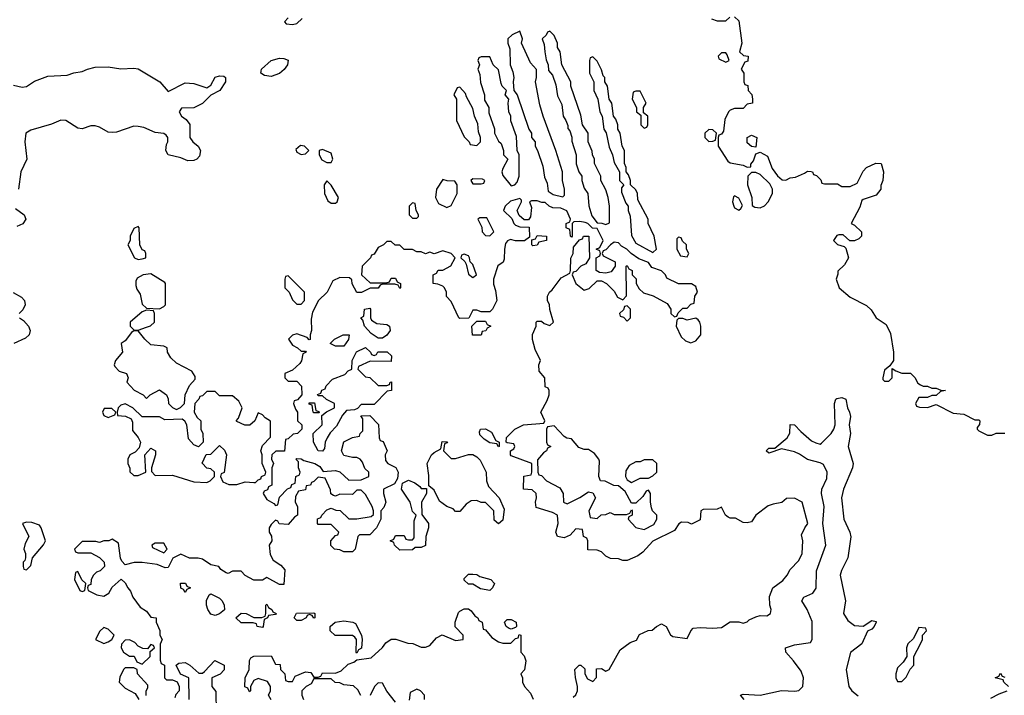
# Model space of a CAD drawing. Header units: inches. Extents: x 2601682 to 2755810, y 449311 to 584050.
# Tile 347 of 505: x 2685178 to 2689768, y 520649 to 523800. Entities that reach past the tile are written whole.
import ezdxf

# ---------------------------------------------------------------- set-up
doc = ezdxf.new("R2010")
doc.units = ezdxf.units.IN
doc.header["$MEASUREMENT"] = 0
doc.layers.add('C6582', color=7, linetype='Continuous')

msp = doc.modelspace()

# ---------------------------------------------------------------- linework, layer by layer
at = {"layer": 'C6582', "color": 2}
for points, elevation in [([(2686430, 523808), (2686412, 523790), (2686421, 523781), (2686450, 523778), (2686470, 523782), (2686495.1, 523804.9)], 6), ([(2688403.6, 523803.6), (2688430, 523794), (2688470, 523794), (2688488.4, 523811.6)], 6), ([(2688510, 523814), (2688530, 523794), (2688544.7, 523690), (2688534, 523650), (2688552.7, 523632.7), (2688574, 523630), (2688572.7, 523607.3), (2688558, 523602), (2688542, 523570), (2688554, 523550), (2688554, 523510), (2688558, 523498), (2688572.7, 523492.7), (2688574, 523470), (2688591.3, 523451.3), (2688594, 523430), (2688594, 523410), (2688570, 523406), (2688550, 523386), (2688510, 523386), (2688490, 523378), (2688482, 523370), (2688465.4, 523334.6), (2688459.6, 523280.4), (2688450, 523266), (2688438, 523262), (2688434, 523250), (2688434, 523210), (2688479.6, 523139.6), (2688490, 523132), (2688550, 523122), (2688570, 523112), (2688586, 523114), (2688586, 523126), (2688599, 523141), (2688610, 523174), (2688630, 523182), (2688663.6, 523163.6), (2688686.4, 523106.4), (2688710, 523072), (2688732.7, 523052.7), (2688750, 523052), (2688770, 523062), (2688794.6, 523065.4), (2688836.4, 523083.6), (2688850, 523094), (2688867.3, 523092.7), (2688874, 523090), (2688878, 523078), (2688892.7, 523072.7), (2688912.7, 523052.7), (2688918, 523038), (2688930, 523034), (2688990, 523034), (2689010, 523022), (2689050, 523022), (2689082, 523038), (2689110, 523094), (2689126, 523110), (2689168.9, 523131.1), (2689194, 523130), (2689204.7, 523090), (2689202, 523050), (2689192.7, 523027.3), (2689192, 523010), (2689170, 522982), (2689110, 522962), (2689104, 522956), (2689094.4, 522925.6), (2689054, 522850), (2689070, 522842), (2689102, 522810), (2689102, 522790), (2689090, 522778), (2689070, 522768), (2689048, 522768), (2689016.4, 522796.4), (2688996.4, 522796.4), (2688987.1, 522792.9), (2688972, 522770), (2688990, 522752), (2689022, 522742), (2689030, 522734), (2689041, 522690), (2689023.6, 522656.4), (2688992.7, 522627.3), (2688992.7, 522612.7), (2688984.7, 522590), (2688998, 522550), (2689050, 522506), (2689126.4, 522466.4), (2689146.8, 522446.8), (2689171.3, 522410), (2689218, 522378), (2689237.3, 522337.3), (2689252, 522250), (2689252, 522210), (2689234, 522186), (2689210, 522166), (2689202, 522130), (2689202, 522122), (2689210, 522114), (2689230, 522114), (2689246, 522130), (2689246, 522174), (2689262, 522162), (2689290, 522151.3), (2689330.8, 522150.8), (2689351, 522131), (2689364.7, 522104.7), (2689376.9, 522096.9), (2689390, 522091.3), (2689410, 522091), (2689430, 522081), (2689450, 522082), (2689472.7, 522072.7), (2689494, 522070), (2689470, 522066), (2689450, 522048), (2689430, 522048), (2689410, 522038), (2689370, 522038), (2689354, 522010), (2689358, 521998), (2689372.7, 521992.7), (2689410, 521992), (2689450, 522004.7), (2689530, 521964.7), (2689579.6, 521959.6), (2689630, 521934), (2689650, 521934), (2689654, 521930), (2689652.7, 521912.7), (2689642, 521898), (2689642, 521890), (2689650, 521882), (2689690, 521862), (2689710, 521862), (2689730, 521871.3), (2689770, 521871.3)], 6), ([(2685150, 523494), (2685190, 523485.5), (2685210, 523488), (2685247.5, 523512.5), (2685310, 523537), (2685399.5, 523540.5), (2685430, 523552.7), (2685470, 523558), (2685494, 523570), (2685530, 523578.7), (2685590, 523580.5), (2685650, 523570.5), (2685710, 523574), (2685730, 523570.8), (2685831.3, 523510), (2685870, 523464.7), (2685950, 523504.9), (2685990, 523502.8), (2686050, 523482), (2686070, 523494), (2686090, 523531.3), (2686110, 523538), (2686130, 523536), (2686138, 523530), (2686138, 523510), (2686111.3, 523470), (2686070, 523448.7), (2686030.6, 523409.4), (2685990, 523388.7), (2685932.7, 523387.3), (2685922, 523370), (2685932, 523350), (2685954.8, 523334.8), (2685970.7, 523310.7), (2685971.3, 523250), (2685986, 523230), (2686010.6, 523210.6), (2686021, 523190), (2686015.9, 523164.1), (2686004.7, 523150), (2685990, 523142.7), (2685962.5, 523142.5), (2685930, 523155.1), (2685869.7, 523169.7), (2685859.3, 523190), (2685862.5, 523217.5), (2685869, 523230), (2685869, 523250), (2685861.2, 523261.2), (2685850, 523269), (2685810, 523274), (2685756.9, 523296.9), (2685730, 523302.4), (2685710, 523303.6), (2685630, 523275.1), (2685610, 523274), (2685590, 523276.2), (2685550, 523299.5), (2685530, 523305.1), (2685510, 523305.1), (2685470, 523291.6), (2685450, 523294), (2685394, 523330), (2685370, 523331.8), (2685327.3, 523312.7), (2685230, 523285.1), (2685207.3, 523270), (2685202, 523230), (2685211, 523149), (2685184, 523090), (2685172.4, 523010)], 2), ([(2687759, 520641), (2687770, 520652), (2687779, 520670), (2687779, 520690), (2687768.4, 520731.6), (2687766, 520770), (2687786, 520790), (2687794, 520790), (2687812, 520772), (2687812, 520750), (2687825.4, 520725.4), (2687850, 520714), (2687867.3, 520732.7), (2687867.3, 520772.7), (2687890, 520774), (2687910, 520762), (2687926, 520770), (2687978, 520862), (2688024.7, 520895.3), (2688054, 520906), (2688067.3, 520932.7), (2688108.4, 520951.6), (2688127.3, 520952.7), (2688146, 520970), (2688170, 520982), (2688192, 520970), (2688211.6, 520931.6), (2688223.6, 520923.6), (2688290, 520914), (2688306, 520950), (2688318, 520962), (2688350, 520966), (2688410, 520962), (2688450, 520966), (2688490, 520991.3), (2688530, 520991.3), (2688550, 520986), (2688570, 520991.3), (2688579.3, 521000.7), (2688610, 521014.8), (2688630, 521021), (2688660.4, 521019.6), (2688678, 521030), (2688682, 521050), (2688675.3, 521070), (2688674, 521110), (2688689.4, 521150.6), (2688735.1, 521184.9), (2688756, 521210), (2688770, 521236), (2688810, 521278), (2688825.2, 521310), (2688828.9, 521368.9), (2688823.1, 521396.9), (2688838, 521430), (2688852.7, 521450), (2688826, 521550), (2688790, 521568), (2688752.7, 521567.3), (2688731.6, 521548.4), (2688690, 521541.2), (2688667.9, 521532.1), (2688610, 521488.7), (2688590, 521459), (2688570, 521454), (2688550, 521455.3), (2688515.3, 521475.3), (2688490, 521475.3), (2688480.2, 521480.2), (2688468, 521490), (2688450, 521526), (2688430, 521518), (2688363.6, 521516.4), (2688354, 521510), (2688350, 521468), (2688310, 521448), (2688294.6, 521454.6), (2688263.6, 521456.4), (2688251.6, 521448.4), (2688230, 521418), (2688130, 521368), (2688083.6, 521316.4), (2688059.6, 521300.4), (2688010, 521278), (2687990, 521278), (2687970, 521286), (2687932.7, 521287.3), (2687910, 521298), (2687890, 521318), (2687870, 521326), (2687827.3, 521327.3), (2687826, 521370), (2687822, 521382), (2687806, 521390), (2687802, 521422), (2687770, 521426), (2687743.6, 521396.4), (2687716.9, 521383.1), (2687686, 521390), (2687678, 521410), (2687688, 521450), (2687686, 521490), (2687662, 521502), (2687585.2, 521525.2), (2687582, 521550), (2687588, 521570), (2687586, 521590), (2687567.3, 521607.3), (2687526, 521610), (2687528.4, 521671.6), (2687562, 521678), (2687566, 521690), (2687566, 521730), (2687470, 521766), (2687466, 521770), (2687466, 521790), (2687482, 521798), (2687486, 521810), (2687482, 521822), (2687450, 521826), (2687446, 521830), (2687448, 521852), (2687486, 521890), (2687526, 521910), (2687622, 521918), (2687626, 521930), (2687608, 521970), (2687636.4, 522023.6), (2687646, 522050), (2687646, 522070), (2687642, 522082), (2687628.4, 522088.4), (2687626, 522130), (2687600.4, 522160.4), (2687598, 522190), (2687606, 522210), (2687581.2, 522261.2), (2687568.9, 522308.9), (2687568.7, 522331.3), (2687586, 522370), (2687586, 522390), (2687590, 522394), (2687610, 522394), (2687623.6, 522383.6), (2687650, 522374), (2687666, 522390), (2687648.9, 522448.9), (2687648, 522470), (2687638, 522490), (2687638, 522510), (2687648, 522530), (2687660.4, 522539.6), (2687703.1, 522596.9), (2687742, 522618), (2687746, 522630), (2687747.3, 522687.3), (2687758, 522710), (2687760.4, 522739.6), (2687787.3, 522772.7), (2687802, 522778), (2687806, 522790), (2687832, 522790), (2687834, 522690), (2687818, 522662), (2687794, 522650), (2687770, 522626), (2687758, 522622), (2687754, 522610), (2687771.3, 522570), (2687810, 522538), (2687833.6, 522546.4), (2687870, 522582), (2687890, 522582), (2687914, 522570), (2687950, 522534), (2687965.4, 522505.4), (2687990, 522494), (2688007.3, 522512.7), (2688006, 522650), (2688010, 522654), (2688018, 522638), (2688034, 522630), (2688034, 522610), (2688051.6, 522591.6), (2688052, 522570), (2688065.4, 522545.4), (2688086.4, 522526.4), (2688131.6, 522511.6), (2688196.9, 522476.9), (2688214, 522450), (2688214, 522430), (2688230, 522414), (2688242, 522418), (2688247.3, 522432.7), (2688270, 522454), (2688290, 522454), (2688307.3, 522472.7), (2688322, 522478), (2688326, 522510), (2688338, 522530), (2688330, 522555.3), (2688310, 522568), (2688250, 522568), (2688195.3, 522595.3), (2688188, 522610), (2688170, 522628), (2688124.7, 522644.7), (2688110, 522668), (2688064, 522684), (2688028.9, 522708.9), (2688008, 522730), (2687983.7, 522743.7), (2687970, 522759), (2687950, 522762), (2687932, 522750), (2687910, 522726), (2687898, 522722), (2687894, 522710), (2687898, 522698), (2687954, 522670), (2687954, 522650), (2687936, 522624), (2687910, 522618), (2687880.4, 522620.4), (2687866, 522630), (2687866, 522690), (2687882, 522698), (2687886, 522710), (2687882, 522722), (2687866, 522730), (2687882, 522738), (2687898, 522770), (2687870, 522826), (2687848.4, 522828.4), (2687826, 522850), (2687814, 522854), (2687790, 522859), (2687762, 522858), (2687754, 522850), (2687754, 522790), (2687750, 522786), (2687746, 522790), (2687742, 522822), (2687726, 522830), (2687726, 522850), (2687742, 522858), (2687746, 522870), (2687728.4, 522908.4), (2687700.4, 522920.4), (2687663.1, 522923.1), (2687646, 522930), (2687627.3, 522947.3), (2687612.7, 522947.3), (2687590, 522955.3), (2687564.7, 522955.3), (2687554, 522950), (2687563.6, 522923.6), (2687559.6, 522880.4), (2687550, 522866), (2687530, 522866), (2687507.3, 522887.3), (2687498, 522910), (2687518, 522950), (2687518, 522958), (2687510, 522966), (2687466.4, 522953.6), (2687442, 522930), (2687434, 522910), (2687472.7, 522872.7), (2687482, 522850), (2687490, 522842), (2687510, 522834), (2687552.7, 522832.7), (2687554, 522786), (2687532, 522768), (2687490, 522768.7), (2687465.4, 522774.6), (2687451.6, 522768.4), (2687443.6, 522756.4), (2687438, 522730), (2687436.9, 522683.1), (2687431.3, 522668.7), (2687407.9, 522652.1), (2687386.8, 522590), (2687387.1, 522567.1), (2687396.9, 522536.9), (2687402, 522490), (2687382, 522450), (2687370, 522438), (2687330, 522438), (2687310, 522446), (2687290, 522446), (2687272.7, 522407.3), (2687230, 522406), (2687226, 522410), (2687190, 522486), (2687168.4, 522508.4), (2687168, 522530), (2687158, 522550), (2687150, 522558), (2687127.3, 522567.3), (2687106, 522570), (2687106, 522610), (2687122, 522618), (2687128.4, 522631.6), (2687150, 522632), (2687188.4, 522651.6), (2687208, 522690), (2687188.9, 522708.9), (2687150, 522722), (2687110, 522708.7), (2687090, 522715.3), (2687070, 522708), (2687050, 522718), (2687030, 522718), (2687010, 522728), (2686970, 522728.7), (2686950, 522748), (2686928.4, 522748.4), (2686910, 522766), (2686890, 522766), (2686874, 522750), (2686850, 522738), (2686830, 522706), (2686818, 522702), (2686814, 522690), (2686774, 522650), (2686772, 522610), (2686812.7, 522572.7), (2686887.3, 522572.7), (2686902, 522578), (2686910, 522594), (2686930, 522594), (2686938, 522578), (2686954, 522570), (2686954, 522550), (2686950, 522546), (2686942, 522562), (2686927.3, 522567.3), (2686870, 522566), (2686858, 522562), (2686850, 522548), (2686812.7, 522547.3), (2686771.6, 522528.4), (2686750, 522528), (2686728.4, 522568.4), (2686727.3, 522587.3), (2686716.4, 522596.4), (2686670, 522598), (2686638, 522582), (2686612, 522530), (2686571.3, 522490), (2686543.6, 522436.4), (2686536.9, 522403.1), (2686538, 522350), (2686532, 522330), (2686532, 522308), (2686527.3, 522307.3), (2686518, 522318), (2686470, 522335.3), (2686450, 522328), (2686432, 522310), (2686450, 522282), (2686474, 522270), (2686490, 522254), (2686510, 522254), (2686514, 522250), (2686498, 522242), (2686491.6, 522208.4), (2686483.6, 522196.4), (2686450, 522166), (2686414, 522150), (2686414, 522130), (2686430, 522114), (2686470, 522114), (2686491.6, 522091.6), (2686494, 522050), (2686472.7, 522027.3), (2686458, 522022), (2686454, 522010), (2686463.6, 521983.6), (2686474, 521970), (2686474, 521930), (2686494, 521910), (2686494, 521890), (2686474, 521870), (2686452.7, 521867.3), (2686430, 521846), (2686418, 521842), (2686412, 521788), (2686372.7, 521787.3), (2686354, 521770), (2686352, 521750), (2686362, 521730), (2686354, 521710), (2686354, 521630), (2686338, 521622), (2686332.7, 521607.3), (2686318, 521602), (2686314, 521590), (2686330, 521562), (2686363.6, 521543.6), (2686370, 521534), (2686382, 521538), (2686390, 521574), (2686427.3, 521612.7), (2686442, 521618), (2686447.3, 521632.7), (2686462, 521638), (2686466, 521670), (2686482, 521678), (2686486, 521690), (2686478, 521710), (2686478, 521738), (2686466, 521750), (2686470, 521754), (2686490, 521752), (2686503.6, 521743.6), (2686554, 521730), (2686576.9, 521716.9), (2686592.7, 521692.7), (2686650, 521698), (2686670, 521692), (2686712.7, 521652.7), (2686770, 521654), (2686806, 521670), (2686806, 521690), (2686787.3, 521707.3), (2686776.4, 521736.4), (2686766, 521750), (2686750, 521758), (2686730, 521758), (2686690, 521768), (2686678, 521790), (2686690, 521832), (2686730, 521852), (2686762, 521858), (2686766, 521870), (2686778, 521882), (2686778, 521938), (2686768, 521952), (2686810, 521954), (2686851.6, 521911.6), (2686854, 521850), (2686858, 521838), (2686872.7, 521832.7), (2686892, 521790), (2686882, 521770), (2686883.6, 521743.6), (2686894, 521730), (2686931.1, 521711.1), (2686942, 521690), (2686939.6, 521660.4), (2686924.7, 521635.3), (2686874, 521610), (2686874, 521590), (2686884.7, 521550), (2686875.3, 521524.7), (2686862, 521510), (2686862, 521470), (2686842, 521430), (2686810, 521398), (2686762, 521398), (2686754, 521390), (2686742, 521330), (2686730, 521318), (2686690, 521318), (2686670, 521328), (2686646, 521330), (2686628.4, 521348.4), (2686628, 521370), (2686650, 521394), (2686662, 521398), (2686666, 521410), (2686630, 521446), (2686570, 521446), (2686566, 521450), (2686567.3, 521472.7), (2686582, 521478), (2686586, 521490), (2686610, 521514), (2686630, 521522), (2686652.7, 521512.7), (2686671.6, 521511.6), (2686712.7, 521472.7), (2686750, 521472), (2686816.4, 521483.6), (2686827.3, 521492.7), (2686828, 521510), (2686822, 521530), (2686790, 521586), (2686770, 521606), (2686750, 521606), (2686730, 521586), (2686670, 521588), (2686650, 521578), (2686640.4, 521580.4), (2686628.4, 521588.4), (2686627.3, 521607.3), (2686602, 521662), (2686570, 521666), (2686550, 521646), (2686538, 521642), (2686534, 521630), (2686514, 521626), (2686510, 521608), (2686478, 521602), (2686463.6, 521576.4), (2686462, 521550), (2686474, 521530), (2686474, 521490), (2686459.6, 521480.4), (2686430, 521446), (2686388.4, 521448.4), (2686382, 521462), (2686370, 521466), (2686350, 521446), (2686342, 521430), (2686342, 521410), (2686351.6, 521391.6), (2686354, 521370), (2686342, 521350), (2686345.4, 521305.4), (2686359.8, 521279.8), (2686396, 521256), (2686414.8, 521234.8), (2686410, 521166), (2686390, 521166), (2686330, 521198), (2686310, 521186), (2686270, 521186), (2686230, 521208), (2686210, 521228), (2686170, 521228), (2686150, 521218), (2686140.4, 521220.4), (2686116.4, 521236.4), (2686106, 521250), (2686070, 521258), (2686030, 521284), (2686010, 521288.7), (2685970, 521288.7), (2685930, 521308), (2685891.6, 521288.4), (2685870, 521246), (2685856.9, 521243.1), (2685819.3, 521259.3), (2685750, 521269), (2685711.6, 521268.4), (2685670, 521258), (2685654.6, 521274.6), (2685649, 521289), (2685639, 521359), (2685610, 521378), (2685594, 521370), (2685570, 521369), (2685550, 521362), (2685534, 521366), (2685470, 521366), (2685434, 521330), (2685438, 521318), (2685450, 521314), (2685510, 521314), (2685550, 521292), (2685572, 521270), (2685574, 521250), (2685554, 521230), (2685536.9, 521223.1), (2685522, 521210), (2685512, 521190), (2685510, 521166), (2685498, 521162), (2685494, 521150), (2685498, 521138), (2685538, 521118), (2685570, 521111.3), (2685594.6, 521125.4), (2685610, 521154), (2685651.6, 521191.6), (2685670, 521174), (2685682, 521150), (2685695.3, 521135.3), (2685706.4, 521106.4), (2685739.6, 521059.6), (2685770, 521042), (2685790, 521014), (2685814, 521010), (2685814, 520990), (2685831.6, 520951.6), (2685832, 520930), (2685842, 520910), (2685832.7, 520887.3), (2685832.7, 520812.7), (2685838, 520798), (2685854, 520790), (2685854, 520730), (2685862, 520722), (2685890, 520722), (2685912.7, 520712.7), (2685922, 520690), (2685922, 520670), (2685906.4, 520653.6), (2685902, 520638)], 6), ([(2685159.1, 522919.1), (2685198.8, 522890), (2685206.8, 522870), (2685192.2, 522847.8), (2685164.9, 522835.1)], 2), ([(2685148.5, 522528.5), (2685186, 522506), (2685200.7, 522490), (2685204, 522470), (2685193, 522447), (2685176, 522430)], 2), ([(2685178, 522410), (2685196.7, 522396.7), (2685218.8, 522370), (2685226.8, 522350), (2685222.8, 522330), (2685205.8, 522314.2), (2685150.5, 522289.5)], 2), ([(2688555.3, 520630), (2688538, 520650), (2688550, 520654.8), (2688630, 520650.6), (2688730, 520672.4), (2688792.1, 520667.9), (2688810, 520671), (2688829.3, 520690.7), (2688832.3, 520730), (2688821.5, 520761.5), (2688786, 520810), (2688749.2, 520850), (2688748.7, 520870), (2688790, 520884), (2688864.7, 520895.3), (2688872.7, 520910), (2688872.9, 520992.9), (2688849.5, 521050), (2688824, 521090), (2688833.2, 521106.8), (2688874.7, 521125.3), (2688891.5, 521148.5), (2688893.3, 521230), (2688935.6, 521350), (2688922, 521450), (2688927.8, 521530), (2688915.1, 521590), (2688918, 521610), (2688940.1, 521659.9), (2688942.9, 521690), (2688925.1, 521725.1), (2688910, 521733.2), (2688850, 521749.6), (2688814, 521774), (2688790, 521784.5), (2688730, 521799), (2688670, 521778), (2688658, 521790), (2688670, 521802), (2688698, 521802), (2688755.3, 521850), (2688769, 521871), (2688770, 521912), (2688790, 521910.8), (2688819.1, 521879.1), (2688870, 521836), (2688890, 521826), (2688910, 521821), (2688915.5, 521824.5), (2688961.2, 521870), (2688973.2, 521890), (2688979.3, 521910), (2688977.2, 522010), (2688982, 522030), (2688987.2, 522032.8), (2689010, 522037.3), (2689030, 522030.8), (2689037.3, 521990), (2689046.8, 521970), (2689050.5, 521950), (2689044.9, 521910), (2689050.4, 521870), (2689040.4, 521810), (2689063.1, 521730), (2689060.3, 521710), (2689018.7, 521610), (2689008.4, 521570), (2689020.3, 521470), (2689048.2, 521410), (2689052.3, 521387.7), (2689038.4, 521290), (2689008.7, 521231.3), (2689003.1, 521210), (2689028.4, 521090), (2689019.1, 521030), (2689038, 520998), (2689070, 520974.8), (2689110, 520971.3), (2689150, 520998), (2689170, 520994), (2689171, 520991), (2689162, 520970), (2689150, 520958), (2689130, 520948), (2689104, 520890), (2689050.5, 520849.5), (2689030.5, 520770), (2689042.8, 520690), (2689058, 520670), (2689086.7, 520646.7)], 2), ([(2686350, 520628), (2686338, 520650), (2686348, 520670), (2686348, 520690), (2686334, 520714), (2686290, 520728), (2686270, 520718), (2686254, 520690), (2686254, 520670), (2686250, 520666), (2686242, 520682), (2686228.4, 520688.4), (2686228.7, 520730), (2686248.7, 520770), (2686248.9, 520811.1), (2686256.4, 520823.6), (2686270, 520832), (2686350, 520834), (2686370, 520794), (2686392.7, 520792.7), (2686394, 520770), (2686414, 520750), (2686418, 520718), (2686430, 520714), (2686450, 520714), (2686462, 520738), (2686510, 520758), (2686536, 520756), (2686550, 520734), (2686570, 520734), (2686582, 520738), (2686590, 520754), (2686650, 520752), (2686676.4, 520763.6), (2686710, 520794), (2686736.4, 520803.6), (2686750, 520814), (2686816.4, 520823.6), (2686870, 520872), (2686885.6, 520894.4), (2686910, 520911.3), (2686931.1, 520911.1), (2686987.3, 520892.7), (2687011.1, 520891.1), (2687050, 520874), (2687070, 520874), (2687090, 520882), (2687122, 520918), (2687148, 520932), (2687210, 520904.7), (2687246, 520910), (2687246, 520930), (2687208.4, 520968.4), (2687208, 520990), (2687224, 521036), (2687230, 521042), (2687250, 521052), (2687270, 521052), (2687283.6, 521043.6), (2687299.6, 521019.6), (2687314, 521010), (2687318, 520998), (2687334, 520990), (2687338, 520958), (2687350, 520954), (2687379.6, 520919.6), (2687410, 520898), (2687430, 520892), (2687467.3, 520892.7), (2687490, 520914), (2687502, 520918), (2687507.3, 520932.7), (2687514, 520930), (2687514, 520850), (2687530, 520834), (2687538, 520810), (2687531.6, 520768.4), (2687514, 520750), (2687522, 520730), (2687522, 520710), (2687532, 520690), (2687559.8, 520659.8), (2687571.1, 520631.1)], 6), ([(2685968, 520630), (2685966, 520730), (2685927.3, 520747.3), (2685908, 520790), (2685920.4, 520799.6), (2685950, 520802), (2685972, 520790), (2686012.7, 520752.7), (2686030, 520752), (2686040.4, 520759.6), (2686088.4, 520811.6), (2686132, 520790), (2686131.6, 520768.4), (2686112.7, 520747.3), (2686074, 520730), (2686074, 520690), (2686092.7, 520667.3), (2686094, 520570)], 6), ([(2685768, 520648), (2685768, 520670), (2685776.4, 520683.6), (2685776.4, 520696.4), (2685728, 520750), (2685726, 520770), (2685710, 520778), (2685670, 520778), (2685662, 520770), (2685645.4, 520734.6), (2685642, 520710), (2685670, 520682), (2685716.9, 520656.9), (2685734, 520630)], 6), ([(2689788, 520690), (2689766, 520710), (2689762, 520722), (2689726, 520730), (2689742, 520738), (2689750, 520752), (2689758, 520738), (2689770, 520734)], 2), ([(2686768.9, 520648.9), (2686754.6, 520674.6), (2686734, 520694), (2686690, 520698), (2686670, 520708), (2686648.9, 520708.9), (2686630, 520726), (2686550, 520726), (2686536.9, 520703.1), (2686514, 520690), (2686494, 520670), (2686494, 520650), (2686502, 520630)], 6), ([(2686930, 520618), (2686889, 520669), (2686870, 520706), (2686850, 520708), (2686832, 520690), (2686811.3, 520648.7)], 6), ([(2687066, 520630), (2687066, 520650), (2687046, 520670), (2687030, 520678), (2686998, 520662), (2686994, 520626)], 6), ([(2689704.6, 520635.4), (2689743.6, 520656.4), (2689782, 520670)], 2)]:
    msp.add_lwpolyline(points, dxfattribs=dict(at, elevation=elevation))
for points, elevation in [([(2687510, 523746), (2687474, 523730), (2687454, 523710), (2687454, 523690), (2687463.6, 523663.6), (2687464.7, 523590), (2687476.9, 523556.9), (2687481, 523530), (2687478, 523510), (2687482, 523470), (2687498, 523450), (2687551.3, 523290), (2687564.7, 523270), (2687564.7, 523250), (2687581, 523230), (2687581, 523210), (2687592, 523190), (2687616.9, 523116.9), (2687625.4, 523065.4), (2687636.9, 523036.9), (2687641, 523001), (2687665.4, 522985.4), (2687710, 522974), (2687718, 522982), (2687718, 523010), (2687708, 523050), (2687708, 523090), (2687678, 523190), (2687618, 523350), (2687603.1, 523403.1), (2687582, 523510), (2687588, 523530), (2687587.3, 523567.3), (2687559, 523599), (2687518, 523690), (2687522, 523710)], 6), ([(2687650, 523746), (2687638, 523742), (2687632.7, 523727.3), (2687614, 523710), (2687623.6, 523683.6), (2687626, 523650), (2687632.7, 523612.7), (2687642, 523590), (2687643.6, 523563.6), (2687662, 523542), (2687676.9, 523496.9), (2687685.4, 523445.4), (2687704.7, 523404.7), (2687712, 523350), (2687724.7, 523330), (2687732.7, 523307.3), (2687732.7, 523292.7), (2687742, 523282), (2687751.6, 523251.6), (2687752.7, 523232.7), (2687772, 523170), (2687772.7, 523127.3), (2687784.7, 523090), (2687798, 523070), (2687798, 523050), (2687810, 523014), (2687826, 522990), (2687831.6, 522931.6), (2687846, 522886), (2687870, 522852), (2687891.3, 522851.3), (2687910, 522844.7), (2687927.3, 522852.7), (2687928, 522930), (2687922, 522970), (2687910, 523006), (2687888, 523050), (2687888, 523070), (2687858, 523130), (2687858, 523150), (2687848, 523170), (2687847.3, 523187.3), (2687828, 523230), (2687828, 523270), (2687802, 523310), (2687794.6, 523354.6), (2687748, 523490), (2687748, 523510), (2687706, 523590), (2687698, 523650), (2687686, 523670), (2687686, 523690), (2687670, 523726)], 6), ([(2688470, 523646), (2688450, 523646), (2688434, 523630), (2688438, 523618), (2688470, 523602), (2688486, 523610), (2688476.4, 523636.4)], 6), ([(2686350, 523535.1), (2686320.2, 523540.2), (2686302, 523550), (2686306, 523570), (2686350, 523610.3), (2686390, 523620.4), (2686410, 523619.1), (2686430, 523610.8), (2686427.3, 523590), (2686411.9, 523568.1), (2686390, 523549.4)], 2), ([(2687370, 523626), (2687330, 523626), (2687318, 523622), (2687314, 523610), (2687322, 523590), (2687314, 523570), (2687323.6, 523543.6), (2687326.4, 523506.4), (2687344.7, 523450), (2687345.4, 523425.4), (2687364.7, 523390), (2687365.4, 523365.4), (2687391.6, 523291.6), (2687392, 523270), (2687410, 523234), (2687422, 523222), (2687434, 523190), (2687434, 523170), (2687454, 523150), (2687430, 523106), (2687426, 523090), (2687430, 523074), (2687470, 523024.7), (2687486, 523030), (2687498, 523042), (2687506, 523070), (2687506, 523170), (2687498, 523190), (2687494.6, 523254.6), (2687468.4, 523328.4), (2687468, 523350), (2687459, 523370), (2687455.3, 523410), (2687458, 523430), (2687442, 523450), (2687448, 523470), (2687428, 523490), (2687423.1, 523503.1), (2687410, 523566), (2687386, 523590)], 6), ([(2687850, 523626), (2687838, 523622), (2687834, 523610), (2687834, 523550), (2687854, 523510), (2687854, 523470), (2687874, 523430), (2687882, 523370), (2687894, 523350), (2687902, 523290), (2687911.6, 523271.6), (2687925.4, 523205.4), (2687942, 523170), (2687950, 523134), (2687974, 523090), (2687974, 523050), (2687994, 523030), (2687983.6, 523016.4), (2687983.6, 522996.4), (2688003.6, 522943.6), (2688014, 522930), (2688014, 522910), (2688023.6, 522883.6), (2688030, 522794), (2688050, 522758), (2688130, 522714), (2688146, 522730), (2688135.3, 522790), (2688108, 522850), (2688108, 522870), (2688060.4, 522960.4), (2688058, 522990), (2688050, 523006), (2688026, 523030), (2688026, 523050), (2688016.4, 523076.4), (2688006, 523090), (2688006, 523110), (2687998, 523130), (2687998, 523190), (2687986, 523210), (2687978, 523270), (2687966, 523290), (2687966, 523310), (2687956.4, 523336.4), (2687946, 523350), (2687938, 523410), (2687926, 523430), (2687918, 523490), (2687906, 523510), (2687906, 523530), (2687898, 523538), (2687890, 523566), (2687870, 523606)], 6), ([(2687230, 523486), (2687218, 523482), (2687202, 523450), (2687214, 523430), (2687214, 523330), (2687250, 523254), (2687274, 523230), (2687278, 523218), (2687310, 523214), (2687326, 523230), (2687326, 523250), (2687316.4, 523276.4), (2687314.6, 523314.6), (2687298, 523350), (2687290, 523386), (2687260.4, 523440.4), (2687256.4, 523456.4)], 6), ([(2688070, 523466), (2688050, 523466), (2688038, 523462), (2688034, 523430), (2688054, 523390), (2688054, 523370), (2688074, 523354), (2688074, 523310), (2688090, 523294), (2688102, 523298), (2688106, 523310), (2688106, 523350), (2688086, 523366), (2688086, 523390), (2688098, 523410)], 6), ([(2688390, 523288), (2688372, 523270), (2688372, 523250), (2688390, 523232), (2688410, 523234), (2688422, 523238), (2688426, 523270), (2688410, 523286)], 6), ([(2688610, 523206), (2688590, 523208), (2688570, 523226), (2688568.7, 523251.3), (2688590, 523262), (2688614, 523250)], 6), ([(2686487.3, 523212.7), (2686466, 523194), (2686470, 523182), (2686490, 523172), (2686510, 523174), (2686526, 523190), (2686506, 523210)], 6), ([(2686590, 523194), (2686574, 523190), (2686574, 523170), (2686586, 523146), (2686610, 523134), (2686630, 523134), (2686638, 523150), (2686630, 523178)], 6), ([(2688610, 523088), (2688590, 523088), (2688572, 523070), (2688571.3, 523030), (2688591.3, 522970), (2688592.7, 522932.7), (2688605.4, 522925.4), (2688630, 522922), (2688650, 522932), (2688668, 522950), (2688688, 522990), (2688688, 523010), (2688674.6, 523034.6), (2688630, 523078)], 6), ([(2686610, 523048), (2686598, 523030), (2686598.8, 522990), (2686615.3, 522955.3), (2686630, 522944.7), (2686650, 522944.7), (2686658, 522950), (2686664, 522970), (2686630, 523028.7)], 6), ([(2687150, 523054), (2687121, 523010), (2687116, 522970), (2687130, 522942), (2687170, 522924.7), (2687190, 522934), (2687218, 522990), (2687218, 523030), (2687207.3, 523047.3), (2687171.6, 523048.4)], 6), ([(2687290, 523058), (2687282, 523050), (2687290, 523034), (2687330, 523034), (2687342, 523038), (2687346, 523050), (2687336.4, 523056.4)], 6), ([(2688510, 522978), (2688505.4, 522974.6), (2688501, 522950), (2688506.8, 522930), (2688510, 522922), (2688530, 522912), (2688540.4, 522919.6), (2688547.3, 522932.7), (2688530, 522968)], 6), ([(2687010, 522946), (2686994, 522930), (2686994, 522890), (2687010, 522874), (2687030, 522874), (2687038, 522882), (2687038, 522890), (2687026, 522910), (2687022, 522942)], 6), ([(2687323.6, 522876.4), (2687314, 522870), (2687332, 522832), (2687334, 522810), (2687350, 522794), (2687370, 522792), (2687388, 522810), (2687355.3, 522875.3)], 6), ([(2685730, 522835.3), (2685710, 522826), (2685694, 522790), (2685694, 522770), (2685682, 522750), (2685714, 522690), (2685730, 522682), (2685750, 522684.7), (2685766, 522690), (2685766, 522710), (2685762, 522722), (2685750, 522726), (2685738, 522750), (2685735.3, 522830)], 6), ([(2687570, 522746), (2687566, 522750), (2687566, 522774), (2687582, 522778), (2687590, 522794), (2687634, 522790), (2687634, 522770), (2687598, 522762), (2687590, 522748)], 6), ([(2688250, 522786), (2688242, 522778), (2688242, 522730), (2688258, 522698), (2688290, 522694), (2688298, 522710), (2688286, 522730), (2688286, 522750), (2688267.3, 522767.3), (2688262, 522782)], 6), ([(2687250, 522706), (2687238, 522702), (2687234, 522690), (2687252.7, 522672.7), (2687259.6, 522659.6), (2687270, 522614), (2687290, 522598), (2687308, 522610), (2687290, 522658), (2687278, 522670), (2687275.3, 522690), (2687270, 522698)], 6), ([(2685790, 522615.3), (2685754, 522610), (2685725.4, 522594.6), (2685719.6, 522580.4), (2685719.6, 522559.6), (2685723.6, 522543.6), (2685739.6, 522519.6), (2685750, 522474), (2685770, 522454), (2685830, 522452), (2685850, 522462), (2685858, 522470), (2685858, 522570), (2685854.6, 522574.6)], 6), ([(2686430, 522606), (2686418, 522602), (2686414, 522590), (2686414, 522550), (2686434, 522530), (2686450, 522494), (2686470, 522474), (2686490, 522474), (2686506, 522490), (2686506, 522530)], 6), ([(2685770, 522446), (2685750, 522438), (2685694, 522390), (2685694, 522370), (2685712.7, 522352.7), (2685730, 522352), (2685770, 522366), (2685788.4, 522371.6), (2685806, 522390), (2685806, 522430), (2685802, 522442)], 6), ([(2686850, 522315.3), (2686816.4, 522336.4), (2686786, 522370), (2686778, 522398), (2686768.7, 522410), (2686782, 522418), (2686786, 522450), (2686810, 522454), (2686814, 522450), (2686814, 522410), (2686818, 522398), (2686843.6, 522383.6), (2686890, 522378), (2686902, 522370), (2686904.7, 522350), (2686890, 522328), (2686870, 522315.3)], 6), ([(2688010, 522466), (2687998, 522462), (2687992.7, 522447.3), (2687974, 522430), (2687978, 522418), (2687992.7, 522412.7), (2688010, 522394), (2688026, 522410), (2688026, 522450)], 6), ([(2688330, 522408), (2688290, 522398), (2688270, 522406), (2688250, 522406), (2688242, 522398), (2688238, 522370), (2688261.4, 522321.4), (2688282, 522302), (2688307.3, 522292.7), (2688330, 522302), (2688354, 522330), (2688353.2, 522370), (2688348.9, 522388.9), (2688340.4, 522400.4)], 6), ([(2687330, 522328), (2687289, 522329), (2687286, 522370), (2687310, 522394), (2687350, 522394), (2687358, 522378), (2687374, 522370), (2687358, 522362), (2687351.6, 522348.4), (2687334, 522346)], 6), ([(2685710, 522349), (2685698.8, 522341.2), (2685670, 522302), (2685652, 522290), (2685658, 522250), (2685624.7, 522210), (2685618, 522190), (2685622, 522182), (2685641.4, 522161.4), (2685676, 522150), (2685684.7, 522130), (2685678, 522110), (2685711.6, 522071.6), (2685754, 522050), (2685770, 522034), (2685786, 522050), (2685830, 522074), (2685862, 522050), (2685871.1, 522031.1), (2685872, 522010), (2685890, 521992), (2685910, 521982), (2685928.4, 521991.6), (2685946, 522010), (2685948.9, 522051.1), (2685970, 522094), (2685996.4, 522123.6), (2685996.4, 522136.4), (2685980.4, 522160.4), (2685910, 522198), (2685883.1, 522223.1), (2685868, 522250), (2685866, 522270), (2685850, 522278), (2685790, 522284), (2685761.2, 522310), (2685730, 522348.7)], 6), ([(2686650, 522278), (2686626, 522290), (2686646, 522310), (2686686, 522330), (2686714, 522330), (2686711.6, 522308.4), (2686690, 522278)], 6), ([(2686830, 522234), (2686842, 522238), (2686848.4, 522251.6), (2686891.6, 522251.6), (2686911.6, 522231.6), (2686910, 522206), (2686812.7, 522207.3), (2686758, 522182), (2686754, 522170), (2686790, 522134), (2686810, 522132), (2686850, 522094), (2686890, 522094), (2686902, 522098), (2686906, 522110), (2686911.6, 522111.6), (2686912, 522070), (2686892, 522068), (2686830, 522006), (2686770, 522006), (2686752.7, 521987.3), (2686739.6, 521980.4), (2686702, 521978), (2686683.6, 521956.4), (2686655.3, 521904.7), (2686626, 521874), (2686611.3, 521850), (2686602, 521830), (2686599.6, 521800.4), (2686590, 521788), (2686569.1, 521789.1), (2686548, 521830), (2686546, 521870), (2686588, 521910), (2686586, 521954), (2686608.4, 521971.6), (2686646, 521990), (2686646, 522010), (2686608.4, 522028.4), (2686590, 522046), (2686570, 522046), (2686567.3, 522052.7), (2686582, 522058), (2686587.3, 522072.7), (2686602, 522078), (2686607.3, 522092.7), (2686636.4, 522123.6), (2686694, 522146), (2686710, 522162), (2686726, 522170), (2686728, 522210), (2686748.7, 522251.3), (2686790, 522272), (2686814, 522250), (2686818, 522238)], 6), ([(2686090, 522066), (2686050, 522066), (2686030, 522046), (2686018, 522042), (2686014, 522030), (2685994, 522010), (2685992, 521970), (2686005.4, 521945.4), (2686022, 521930), (2686022, 521890), (2686032, 521870), (2686034, 521830), (2686012, 521808), (2685990, 521818), (2685964.7, 521844.7), (2685958, 521910), (2685948.4, 521928.4), (2685936.4, 521936.4), (2685854.6, 521934.6), (2685830, 521948), (2685750, 521948), (2685706, 521990), (2685670, 522008), (2685650, 522002), (2685638, 521990), (2685632, 521970), (2685634, 521954), (2685671.6, 521951.6), (2685698, 521938), (2685703.6, 521923.6), (2685703.6, 521883.6), (2685731, 521851), (2685741, 521830), (2685736, 521804), (2685717.3, 521782.7), (2685692, 521770), (2685682, 521750), (2685682, 521730), (2685692, 521708), (2685692, 521692), (2685710, 521674), (2685730, 521674), (2685766, 521690), (2685762, 521770), (2685790, 521802), (2685812, 521790), (2685811.3, 521770), (2685792, 521710), (2685792.7, 521692.7), (2685810, 521674), (2685890, 521676), (2685990, 521644.7), (2686050, 521642), (2686066, 521650), (2686086, 521670), (2686086, 521690), (2686070, 521706), (2686050, 521708), (2686028.9, 521731.1), (2686047.3, 521772.7), (2686070, 521774), (2686110, 521814), (2686132.7, 521792.7), (2686142, 521770), (2686131.6, 521688.4), (2686118, 521682), (2686114, 521670), (2686125.4, 521645.4), (2686152.7, 521632.7), (2686170, 521632), (2686190, 521632), (2686230, 521644.7), (2686270, 521642), (2686278, 521642), (2686290, 521654), (2686302, 521658), (2686306, 521670), (2686322, 521678), (2686326, 521690), (2686308, 521730), (2686308, 521770), (2686302, 521790), (2686310, 521814), (2686347.3, 521852.7), (2686347.3, 521927.3), (2686323.1, 521943.1), (2686310, 521958), (2686290, 521966), (2686274, 521930), (2686251.6, 521908.4), (2686228.4, 521908.4), (2686190, 521926), (2686188, 521930), (2686199, 521941), (2686215.3, 521990), (2686200.4, 522020.4), (2686170, 522046), (2686110, 522046)], 6), ([(2685607.3, 521987.3), (2685572.7, 521987.3), (2685564.7, 521970), (2685570, 521954), (2685590, 521944.7), (2685622, 521958), (2685626, 521970)], 6), ([(2686550, 521966), (2686546, 521970), (2686542, 522002), (2686527.3, 522007.3), (2686527.3, 522012.7), (2686552.7, 522012.7), (2686558, 521978), (2686572, 521972), (2686574, 521966), (2686570, 521966)], 6), ([(2687410, 521808.7), (2687402, 521822), (2687370, 521826), (2687343.1, 521843.1), (2687324, 521864), (2687322, 521878), (2687326, 521890), (2687350, 521892), (2687376.9, 521876.9), (2687398, 521838), (2687414, 521830), (2687414, 521810)], 6), ([(2687670, 521906), (2687638, 521902), (2687634, 521890), (2687634, 521830), (2687638, 521818), (2687654, 521810), (2687638, 521802), (2687634, 521790), (2687619.6, 521780.4), (2687592.7, 521747.3), (2687594, 521690), (2687598, 521678), (2687610, 521674), (2687634, 521650), (2687696.9, 521616.9), (2687712, 521590), (2687714, 521550), (2687730, 521542), (2687790, 521572), (2687830, 521598), (2687850, 521594), (2687862, 521570), (2687832, 521510), (2687838, 521478), (2687870, 521474), (2687888.4, 521491.6), (2687910, 521492), (2687930, 521502), (2687950, 521492), (2688007.3, 521492.7), (2688022, 521498), (2688030, 521514), (2688034, 521510), (2688034, 521490), (2688018, 521482), (2688014, 521470), (2688050, 521432), (2688090, 521422), (2688134.6, 521445.4), (2688148, 521470), (2688148, 521490), (2688128, 521510), (2688123.1, 521523.1), (2688118, 521550), (2688118, 521590), (2688110, 521606), (2688098, 521602), (2688083.6, 521576.4), (2688050, 521546), (2688030, 521546), (2688000.4, 521600.4), (2687970, 521626), (2687948.4, 521628.4), (2687907.3, 521647.3), (2687886, 521650), (2687878, 521670), (2687880.4, 521740.4), (2687878, 521750), (2687857.2, 521777.2), (2687830, 521795.3), (2687810, 521795.3), (2687784.7, 521804.7), (2687750, 521846), (2687728.4, 521848.4), (2687716.4, 521856.4)], 6), ([(2687190, 521754), (2687210, 521754), (2687270, 521772), (2687290, 521772), (2687310, 521762), (2687325.4, 521745.4), (2687352, 521690), (2687354, 521650), (2687363.6, 521623.6), (2687414, 521570), (2687436.9, 521516.9), (2687430, 521466), (2687410, 521448.7), (2687390, 521466), (2687388, 521510), (2687350, 521548), (2687328.9, 521548.9), (2687310, 521558), (2687283.6, 521556.4), (2687259.6, 521540.4), (2687230, 521506), (2687210, 521506), (2687199, 521519), (2687169.1, 521529.1), (2687134.6, 521554.6), (2687110, 521606), (2687086, 521626), (2687086, 521674), (2687078, 521730), (2687098, 521770), (2687110, 521782), (2687142, 521798), (2687147.3, 521832.7), (2687172, 521832), (2687170, 521826), (2687158, 521822), (2687154, 521790)], 6), ([(2688130, 521748), (2688090, 521748), (2688070, 521738), (2688050, 521738), (2688019.6, 521720.4), (2688003.6, 521696.4), (2688002, 521670), (2688010, 521654), (2688030, 521642), (2688070, 521662), (2688110, 521662), (2688130, 521672), (2688148, 521690), (2688148, 521730)], 6), ([(2687050, 521614), (2687074, 521614), (2687074, 521590), (2687052, 521550), (2687052.7, 521492.7), (2687084.7, 521450), (2687084.7, 521430), (2687071, 521390), (2687070, 521348), (2687050, 521338), (2687022, 521338), (2687010, 521328), (2686950, 521326), (2686926, 521350), (2686922, 521362), (2686906, 521370), (2686922, 521378), (2686930, 521394), (2686970, 521394), (2686978, 521378), (2686990, 521374), (2687010, 521374), (2687016.4, 521383.6), (2687016.4, 521463.6), (2687026, 521490), (2687010, 521506), (2686998, 521550), (2686958, 521610), (2686962, 521638), (2686990, 521652), (2687019.8, 521639.8), (2687043.6, 521623.6)], 6), ([(2685210, 521457.2), (2685192, 521450), (2685221, 521390), (2685203.5, 521356.5), (2685198, 521330), (2685204.7, 521310), (2685204.7, 521290), (2685202, 521278), (2685194, 521270), (2685194, 521250), (2685198, 521238), (2685210, 521234), (2685230, 521254), (2685238, 521290), (2685288.9, 521351.1), (2685298, 521370), (2685279, 521430), (2685270, 521442), (2685234.8, 521454.8)], 6), ([(2685850, 521358), (2685810, 521358), (2685794, 521350), (2685798, 521338), (2685850, 521314), (2685866, 521330)], 6), ([(2685450, 521226), (2685438, 521222), (2685434, 521190), (2685458, 521138), (2685470, 521134), (2685482, 521138), (2685486, 521170), (2685467.3, 521187.3)], 6), ([(2687370, 521138), (2687325.6, 521145.6), (2687290, 521168), (2687270, 521168), (2687250, 521186), (2687250, 521194), (2687270, 521214), (2687290, 521214), (2687310, 521212), (2687323.6, 521203.6), (2687374, 521190), (2687392, 521170), (2687382, 521150)], 6), ([(2685950, 521128), (2685942, 521142), (2685928.7, 521148.7), (2685928, 521172), (2685951.6, 521171.6), (2685958, 521158), (2685974, 521150), (2685958, 521142)], 6), ([(2686090, 521022), (2686070, 521028), (2686055.3, 521050), (2686049, 521070), (2686048.7, 521091.3), (2686062, 521118), (2686070, 521122), (2686110, 521102), (2686122, 521090), (2686132, 521070), (2686132.7, 521047.3), (2686110, 521028.7)], 6), ([(2686310, 520966), (2686286, 520970), (2686282, 520982), (2686267.3, 520987.3), (2686210, 520988), (2686186, 521010), (2686210, 521032), (2686234, 521030), (2686270, 521012), (2686307.3, 521012.7), (2686322, 521018), (2686326, 521030), (2686326, 521070), (2686330, 521074), (2686338, 521058), (2686354, 521050), (2686358, 521038), (2686374, 521030), (2686370, 521026), (2686338, 521022), (2686334, 521010), (2686318, 521002), (2686314, 520970)], 6), ([(2686550, 521008.7), (2686542, 521022), (2686530, 521026), (2686518, 521022), (2686514, 521010), (2686490, 520998), (2686470, 520998), (2686458, 521010), (2686468.4, 521031.6), (2686550, 521034), (2686554, 521030), (2686554, 521010)], 6), ([(2686750, 520846), (2686746, 520850), (2686748, 520910), (2686740.4, 520920.4), (2686730, 520928), (2686648.4, 520928.4), (2686626, 520950), (2686626, 520970), (2686649.1, 520990.9), (2686690, 520996), (2686731.1, 520991.1), (2686743.6, 520983.6), (2686772, 520930), (2686774, 520910), (2686771.6, 520868.4), (2686758, 520862)], 6), ([(2687470, 520958), (2687460.4, 520960.4), (2687446, 520970), (2687438, 520990), (2687450, 521002), (2687470, 521002), (2687492, 520990), (2687494, 520970), (2687490, 520966)], 6), ([(2685570, 520966), (2685551.6, 520948.4), (2685532, 520910), (2685570, 520891.3), (2685590, 520898), (2685608, 520910), (2685618, 520930), (2685590, 520958)], 6), ([(2689370, 520966), (2689345.4, 520914.6), (2689318, 520890), (2689312, 520870), (2689314, 520830), (2689296.9, 520803.1), (2689270, 520778), (2689262, 520750), (2689262, 520730), (2689270, 520714), (2689290, 520714), (2689310, 520734), (2689328.4, 520771.6), (2689346, 520790), (2689346, 520830), (2689378, 520890), (2689386, 520910), (2689386, 520930), (2689406, 520950), (2689402, 520962)], 6), ([(2685690, 520908), (2685670, 520906), (2685652.7, 520887.3), (2685652, 520870), (2685662, 520850), (2685690, 520832), (2685711.6, 520831.6), (2685724.7, 520804.7), (2685750, 520794), (2685786, 520830), (2685786, 520854), (2685806, 520870), (2685802, 520882), (2685790, 520886), (2685774, 520866), (2685752.7, 520867.3), (2685730, 520878), (2685715.3, 520895.3)], 6)]:
    msp.add_lwpolyline(points, close=True, dxfattribs=dict(at, elevation=elevation))

doc.saveas('drawing.dxf')
